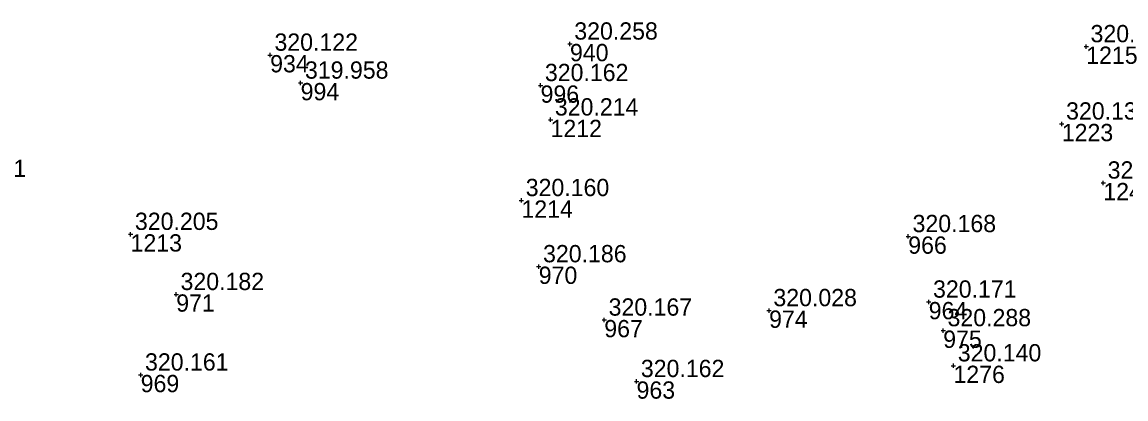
# Model space of a CAD drawing. Extents: x -829398 to -819400, y -1074439 to -1067977.
# Drawn here: x -821619.6 to -821542.9, y -1070170.4 to -1070144.3 of the extents above; entities that cross this region are included whole.
import ezdxf

# ---------------------------------------------------------------- set-up
doc = ezdxf.new("R2010")
doc.units = 0
for name, color, linetype in [('Vrstva 60', 7, 'Continuous'), ('Vrstva 61', 7, 'Continuous'), ('Čísla bodů_doměření_2012', 7, 'Continuous')]:
    doc.layers.add(name, color=color, linetype=linetype)

# ---------------------------------------------------------------- blocks, each defined once
blk = doc.blocks.new('BOD')
at = {"layer": 'Čísla bodů_doměření_2012'}
for p, q in [((-0.15, 0), (0.15, 0)), ((0, -0.15), (0, 0.15))]:
    blk.add_line(p, q, dxfattribs=at)

msp = doc.modelspace()

# ---------------------------------------------------------------- block references
at = {"layer": 'Vrstva 60'}
for p in [(-821581.518, -1070145.779), (-821581.518, -1070145.779), (-821602.341, -1070146.553), (-821602.341, -1070146.553), (-821545.665, -1070145.962), (-821545.665, -1070145.962), (-821600.223, -1070148.492), (-821600.223, -1070148.492), (-821583.56, -1070148.661), (-821583.56, -1070148.661), (-821582.867, -1070151.05), (-821582.867, -1070151.05), (-821582.867, -1070151.05), (-821582.867, -1070151.05), (-821547.362, -1070151.333), (-821547.362, -1070151.333), (-821547.362, -1070151.333), (-821547.362, -1070151.333), (-821544.477, -1070155.432), (-821544.477, -1070155.432), (-821544.477, -1070155.432), (-821544.477, -1070155.432), (-821584.89, -1070156.649), (-821584.89, -1070156.649), (-821584.89, -1070156.649), (-821584.89, -1070156.649), (-821612.032, -1070158.997), (-821612.032, -1070158.997), (-821612.032, -1070158.997), (-821612.032, -1070158.997), (-821558.026, -1070159.151), (-821558.026, -1070159.151), (-821558.026, -1070159.151), (-821558.026, -1070159.151), (-821583.687, -1070161.245), (-821583.687, -1070161.245), (-821583.687, -1070161.245), (-821583.687, -1070161.245), (-821608.863, -1070163.173), (-821608.863, -1070163.173), (-821608.863, -1070163.173), (-821608.863, -1070163.173), (-821556.604, -1070163.701), (-821556.604, -1070163.701), (-821556.604, -1070163.701), (-821556.604, -1070163.701), (-821579.135, -1070164.951), (-821579.135, -1070164.951), (-821579.135, -1070164.951), (-821579.135, -1070164.951), (-821567.69, -1070164.294), (-821567.69, -1070164.294), (-821567.69, -1070164.294), (-821567.69, -1070164.294), (-821555.596, -1070165.687), (-821555.596, -1070165.687), (-821555.596, -1070165.687), (-821555.596, -1070165.687), (-821611.332, -1070168.765), (-821611.332, -1070168.765), (-821611.332, -1070168.765), (-821611.332, -1070168.765), (-821554.885, -1070168.127), (-821554.885, -1070168.127), (-821554.885, -1070168.127), (-821554.885, -1070168.127), (-821576.895, -1070169.217), (-821576.895, -1070169.217), (-821576.895, -1070169.217), (-821576.895, -1070169.217)]:
    msp.add_blockref('BOD', p, dxfattribs=at)

# ---------------------------------------------------------------- texts
for s, p in [('940', (-821581.518, -1070146.979)), ('940', (-821581.518, -1070146.979)), ('1215', (-821545.665, -1070147.162)), ('934', (-821602.341, -1070147.753)), ('934', (-821602.341, -1070147.753)), ('994', (-821600.223, -1070149.692)), ('994', (-821600.223, -1070149.692)), ('996', (-821583.56, -1070149.861)), ('996', (-821583.56, -1070149.861)), ('1212', (-821582.867, -1070152.25)), ('1223', (-821547.362, -1070152.533)), ('1246', (-821544.477, -1070156.632)), ('1214', (-821584.89, -1070157.849)), ('1213', (-821612.032, -1070160.197)), ('966', (-821558.026, -1070160.351)), ('966', (-821558.026, -1070160.351)), ('970', (-821583.687, -1070162.445)), ('970', (-821583.687, -1070162.445)), ('971', (-821608.863, -1070164.373)), ('971', (-821608.863, -1070164.373)), ('964', (-821556.604, -1070164.901)), ('964', (-821556.604, -1070164.901)), ('974', (-821567.69, -1070165.494)), ('974', (-821567.69, -1070165.494)), ('967', (-821579.135, -1070166.151)), ('967', (-821579.135, -1070166.151)), ('975', (-821555.596, -1070166.887)), ('975', (-821555.596, -1070166.887)), ('1276', (-821554.885, -1070169.327)), ('969', (-821611.332, -1070169.965)), ('969', (-821611.332, -1070169.965)), ('963', (-821576.895, -1070170.417)), ('963', (-821576.895, -1070170.417))]:
    msp.add_text(s, height=1.2, dxfattribs=at).set_placement(p)
at = {"layer": 'Vrstva 61'}
for s, p in [('320.258', (-821581.218, -1070145.479)), ('320.142', (-821545.365, -1070145.662)), ('320.122', (-821602.041, -1070146.253)), ('319.958', (-821599.923, -1070148.192)), ('320.162', (-821583.26, -1070148.361)), ('320.214', (-821582.567, -1070150.75)), ('320.137', (-821547.062, -1070151.033)), ('319.971', (-821625.085, -1070155.022)), ('320.105', (-821544.177, -1070155.132)), ('320.160', (-821584.59, -1070156.349)), ('320.205', (-821611.732, -1070158.697)), ('320.168', (-821557.726, -1070158.851)), ('320.186', (-821583.387, -1070160.945)), ('320.182', (-821608.563, -1070162.873)), ('320.171', (-821556.304, -1070163.401)), ('320.028', (-821567.39, -1070163.994)), ('320.167', (-821578.835, -1070164.651)), ('320.288', (-821555.296, -1070165.387)), ('320.140', (-821554.585, -1070167.827)), ('320.161', (-821611.032, -1070168.465)), ('320.162', (-821576.595, -1070168.917))]:
    msp.add_text(s, height=1.2, dxfattribs=at).set_placement(p)

doc.saveas('drawing.dxf')
